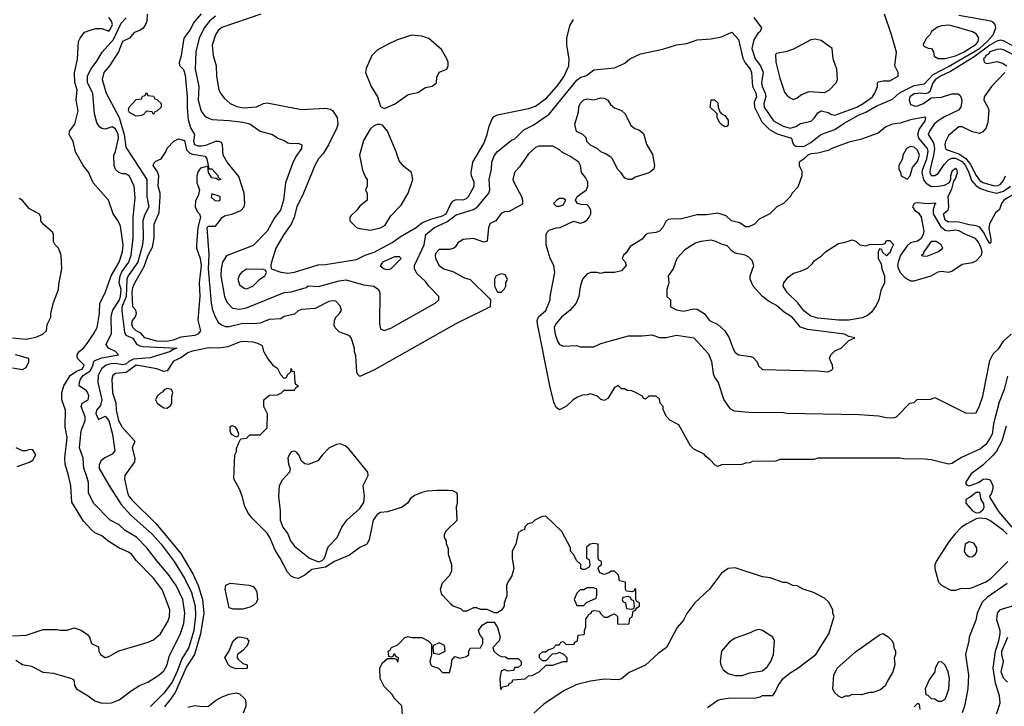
# Model space of a CAD drawing. Header units: inches. Extents: x 1793402 to 1900366, y 320852 to 470679.
# Tile 490 of 604: x 1880893 to 1886614, y 385729 to 389718. Entities that reach past the tile are written whole.
import ezdxf

# ---------------------------------------------------------------- set-up
doc = ezdxf.new("R2010")
doc.units = ezdxf.units.IN
doc.header["$MEASUREMENT"] = 0
doc.layers.add('B8388', color=7, linetype='Continuous')

msp = doc.modelspace()

# ---------------------------------------------------------------- linework, layer by layer
at = {"layer": 'B8388', "color": 4}
for points, elevation in [([(1886633.6, 387646.4), (1886614, 387570), (1886584.4, 387495.6), (1886551.6, 387370), (1886543.6, 387310), (1886532.3, 387287.7), (1886507, 387250), (1886476.2, 387223.8), (1886366.3, 387173.7), (1886310, 387138.8), (1886290, 387134.8), (1886190, 387161), (1886150, 387164.7), (1886030, 387166), (1886010, 387171), (1885530, 387171.3), (1885510, 387162), (1885310, 387162), (1885287.3, 387152.7), (1885150, 387152), (1885136.4, 387143.6), (1885110, 387142), (1885090, 387134), (1884970, 387132), (1884950, 387122), (1884934, 387130), (1884903.6, 387163.6), (1884879.6, 387179.6), (1884870, 387194), (1884810, 387222), (1884790, 387242), (1884723.6, 387363.6), (1884671.6, 387391.6), (1884650, 387414), (1884632.7, 387452.7), (1884631.6, 387471.6), (1884614, 387490), (1884610, 387514), (1884591.6, 387531.6), (1884548.4, 387531.6), (1884530, 387514), (1884518, 387518), (1884511.6, 387531.6), (1884471.6, 387551.6), (1884450, 387562), (1884423.6, 387563.6), (1884410, 387574), (1884390, 387574), (1884370, 387592), (1884350, 387582), (1884310, 387518), (1884290, 387504.7), (1884270, 387511.3), (1884250, 387531.3), (1884210, 387544.7), (1884190, 387538), (1884163.1, 387536.9), (1884134.6, 387525.4), (1884108, 387510), (1884070, 387472), (1884030, 387452), (1884010, 387464.7), (1883996.8, 387496.8), (1883973, 387590), (1883901.6, 387950), (1883900.5, 387970), (1883908.2, 387991.8), (1883950, 388029), (1883976, 388090), (1883976, 388110), (1884002, 388250), (1883996.3, 388290), (1883976, 388330), (1883951.3, 388410), (1883951.3, 388470), (1883956.9, 388483.1), (1883970, 388495.3), (1884010, 388508.7), (1884034, 388510), (1884110, 388548), (1884150, 388535.3), (1884170, 388542), (1884190, 388555.3), (1884201, 388570), (1884211, 388590), (1884211.3, 388610), (1884202, 388630), (1884190, 388642), (1884156.4, 388643.6), (1884134, 388650), (1884122, 388670), (1884131.3, 388690), (1884186, 388730), (1884194.8, 388750), (1884193.7, 388773.7), (1884181, 388801), (1884158, 388830), (1884151.1, 388871.1), (1884142, 388890), (1884090, 388924.7), (1884046.4, 388946.4), (1884030, 388962), (1883990, 388982), (1883910, 388982), (1883890, 388976), (1883850, 388938), (1883798, 388862), (1883768.7, 388830), (1883759, 388790), (1883765.2, 388770), (1883809, 388690), (1883815.3, 388670), (1883814, 388646), (1883736.4, 388603.6), (1883710, 388602), (1883690, 388591.3), (1883659, 388550), (1883626.8, 388533.2), (1883617.2, 388510), (1883608.7, 388431.3), (1883590, 388424.7), (1883530, 388447.3), (1883470, 388441), (1883438.6, 388421.4), (1883423.2, 388396.8), (1883412.3, 388387.7), (1883390, 388383), (1883330, 388382.8), (1883310, 388362), (1883306.6, 388350), (1883309.2, 388330), (1883330, 388289), (1883358, 388270), (1883410, 388255.3), (1883478, 388218), (1883510, 388208), (1883620.4, 388100.4), (1883628, 388090), (1883626, 388050), (1883428, 387950), (1882950, 387681), (1882870, 387644.7), (1882856.9, 387656.9), (1882851, 387671), (1882845.4, 387765.4), (1882838, 387790), (1882838, 387810), (1882818, 387870), (1882810, 387882), (1882750, 387904.7), (1882726.8, 387926.8), (1882720.7, 387940.7), (1882722.8, 387970), (1882730.5, 387989.5), (1882751.3, 388010), (1882762, 388030), (1882755.3, 388055.3), (1882730, 388082), (1882710, 388084.7), (1882690, 388081), (1882610, 388039.1), (1882530, 388034.4), (1882510, 388026), (1882490, 388008), (1882430, 387993.4), (1882410, 387979.1), (1882343.3, 387976.7), (1882290, 387955.5), (1882250, 387950.6), (1882190, 387953.4), (1882110, 387934), (1882090, 387934), (1882070, 387940.7), (1882050, 387954.8), (1882030.4, 387990.4), (1882014.9, 388030), (1882006.4, 388070), (1881990.3, 388270), (1881993.7, 388353.7), (1881983, 388510), (1881990, 388518), (1882030, 388519), (1882070, 388569), (1882082.5, 388577.5), (1882130.5, 388589.5), (1882178, 388610), (1882198, 388630), (1882201, 388650), (1882197.3, 388710), (1882166.2, 388806.2), (1882098.8, 388890), (1882074.8, 388930), (1882071.3, 388990), (1882064.7, 389004.7), (1882050, 389011), (1882030, 389011), (1881972.9, 388987.1), (1881950, 388983.2), (1881930, 388982), (1881910, 388990.8), (1881904.7, 389010), (1881910.4, 389050.4), (1881888.2, 389090), (1881873.7, 389133.7), (1881867.5, 389207.5), (1881868.5, 389270), (1881856.3, 389396.3), (1881845.8, 389425.8), (1881823, 389450), (1881821.3, 389470), (1881833.7, 389510), (1881847.8, 389610), (1881882.6, 389657.4), (1881902.9, 389697.1), (1881950, 389751.8)], 208), ([(1880850, 386139.1), (1880930, 386142), (1881030, 386174.8), (1881110, 386176), (1881130, 386171.3), (1881168.4, 386171.6), (1881210, 386184.7), (1881250, 386171.3), (1881286.4, 386146.4), (1881298, 386130), (1881310, 386094), (1881350, 386074), (1881352, 386050), (1881362, 386030), (1881390, 386012), (1881410, 386018), (1881469.2, 386050.8), (1881638.6, 386101.4), (1881670, 386114.8), (1881710, 386151), (1881755.3, 386224.7), (1881763.7, 386250), (1881766, 386290), (1881723.3, 386403.3), (1881670, 386472.7), (1881570, 386576), (1881543.7, 386610), (1881524.4, 386624.4), (1881469, 386650), (1881404, 386690), (1881370, 386719), (1881330, 386736), (1881311.5, 386751.5), (1881264.4, 386804.4), (1881195.5, 386915.5), (1881189.2, 387010), (1881177.2, 387070), (1881156.5, 387136.5), (1881155.1, 387170), (1881167.8, 387290), (1881156.3, 387350), (1881159.3, 387450), (1881137.6, 387510), (1881137.6, 387550), (1881150, 387591), (1881187, 387650), (1881223.5, 387676.5), (1881257.6, 387690), (1881267.8, 387710), (1881229.3, 387750), (1881226, 387770), (1881239, 387790), (1881264, 387810), (1881284.1, 387835.9), (1881324.4, 387895.6), (1881342, 387930), (1881356.9, 388010), (1881358.4, 388070), (1881389.5, 388130.5), (1881423.6, 388230), (1881471.1, 388310), (1881489.6, 388370), (1881494, 388410), (1881477.6, 388517.6), (1881466.3, 388546.3), (1881436, 388590), (1881409.5, 388669.5), (1881319.3, 388770), (1881292.1, 388832.1), (1881261.2, 388870), (1881217.2, 388950), (1881202.7, 389010), (1881181.2, 389050), (1881182.7, 389070), (1881213.2, 389110), (1881231.7, 389188.3), (1881220.9, 389250), (1881226, 389310), (1881213.4, 389353.4), (1881211.8, 389408.2), (1881229.1, 389489.1), (1881235.3, 389590), (1881244, 389610), (1881270, 389644.7), (1881302.4, 389657.6), (1881334.3, 389665.7), (1881370, 389667), (1881410, 389650.4), (1881419, 389661), (1881431.9, 389690), (1881426.6, 389710), (1881410, 389729.6)], 216), ([(1880870, 385998), (1880910, 385971), (1880962, 385962), (1881027.5, 385927.5), (1881090, 385921), (1881194, 385890), (1881204.7, 385884.7), (1881210, 385874), (1881212, 385850), (1881222, 385830), (1881291.3, 385790), (1881330, 385761), (1881370, 385746.8), (1881426, 385750), (1881470, 385766.8), (1881540.2, 385819.8), (1881589.1, 385850.9), (1881638, 385870), (1881702, 385910), (1881730, 385934.8), (1881749.4, 385970), (1881761.7, 386018.3), (1881827.9, 386152.1), (1881847.3, 386210), (1881853.3, 386270), (1881840.5, 386350), (1881801.6, 386430), (1881756.2, 386496.2), (1881691.4, 386571.4), (1881632, 386650), (1881571, 386711), (1881505.2, 386750), (1881470, 386782.7), (1881419, 386810), (1881321.2, 386910), (1881293.2, 386970), (1881292, 387030), (1881281.6, 387070), (1881264.7, 387110), (1881260.7, 387170), (1881239.7, 387230), (1881249.5, 387330), (1881274, 387390), (1881274, 387410), (1881249.6, 387470.4), (1881256, 387490), (1881289.7, 387510.3), (1881295.4, 387530), (1881289.6, 387550), (1881280.9, 387560.9), (1881239.3, 387590), (1881239.6, 387610), (1881246.3, 387630), (1881261.3, 387650), (1881302.7, 387677.3), (1881319.8, 387710), (1881322.4, 387730), (1881330, 387737.6), (1881370, 387753.1), (1881466, 387770), (1881448.7, 387790), (1881409.2, 387810), (1881396, 387830), (1881425.4, 387894.6), (1881424.7, 387990), (1881428.4, 388011.6), (1881434, 388030), (1881470, 388087), (1881479.3, 388110), (1881482.2, 388150), (1881470.8, 388190), (1881476.1, 388230), (1881486.9, 388253.1), (1881527.1, 388310), (1881539.7, 388350), (1881552.8, 388450), (1881552.8, 388570), (1881563.6, 388683.6), (1881557, 388750), (1881530, 388808), (1881510, 388822), (1881490, 388822), (1881468, 388830), (1881450, 388848), (1881442, 388870), (1881439, 388930), (1881450, 388952), (1881467.6, 389030), (1881464.7, 389050), (1881450, 389082.7), (1881430, 389096.2), (1881390, 389080.9), (1881370, 389085.2), (1881356.2, 389096.2), (1881341.2, 389121.2), (1881327, 389170), (1881317, 389290), (1881287.6, 389350), (1881287.3, 389390), (1881306.6, 389430), (1881338, 389470), (1881371.5, 389528.5), (1881437.9, 389602.1), (1881482.6, 389697.4), (1881511.5, 389728.5)], 212), ([(1881634, 389750), (1881630.9, 389710), (1881624.7, 389690), (1881610, 389668.9), (1881590, 389655.6), (1881557.2, 389642.8), (1881530, 389610.7), (1881490, 389590.8), (1881467.3, 389530), (1881415.1, 389450), (1881382.6, 389410), (1881371.2, 389370), (1881395.1, 389290), (1881471, 389150), (1881499.1, 389050), (1881510, 388977.2), (1881631.6, 388790), (1881631, 388691), (1881643.6, 388630), (1881618, 388582), (1881608.3, 388550), (1881611.2, 388451.2), (1881606.9, 388410), (1881579.2, 388310), (1881523.1, 388230), (1881514.7, 388210), (1881511.3, 388110), (1881487.2, 388047.2), (1881486.1, 388026.1), (1881502.7, 387902.7), (1881510, 387886), (1881550, 387867), (1881572.3, 387832.3), (1881590, 387823.1), (1881610, 387818.8), (1881806, 387810), (1881780.2, 387799.8), (1881768.7, 387790), (1881650, 387753.4), (1881554.6, 387745.4), (1881527.8, 387732.2), (1881510, 387716.5), (1881490, 387711.8), (1881450, 387721.3), (1881421.6, 387718.4), (1881396, 387710), (1881367.8, 387690), (1881349.4, 387650), (1881346, 387610), (1881369.4, 387510), (1881362.7, 387477.3), (1881339.3, 387450), (1881336, 387430), (1881350, 387395.3), (1881390, 387414), (1881410, 387388.7), (1881432.9, 387307.1), (1881446.3, 387213.7), (1881430, 387194), (1881387.5, 387172.5), (1881365.1, 387154.9), (1881355.1, 387130), (1881355.1, 387110), (1881410, 387014), (1881482.3, 386902.3), (1881539.3, 386839.3), (1881662, 386730), (1881714, 386670), (1881789.8, 386569.8), (1881853.3, 386470), (1881891.1, 386390), (1881912.4, 386310), (1881915.1, 386255.1), (1881904.4, 386170), (1881875.8, 386070), (1881835, 386005), (1881810, 385937.3), (1881778.3, 385870), (1881730, 385805.5), (1881652.7, 385727.3)], 208), ([(1882030, 389737.6), (1881994.9, 389710), (1881964.4, 389670), (1881934.9, 389610), (1881917.1, 389530), (1881912.7, 389430), (1881934.4, 389330), (1881930.5, 389250), (1881946.7, 389186.7), (1881970, 389154.8), (1882010, 389137.3), (1882110, 389133), (1882190, 389123), (1882230, 389113.4), (1882290.6, 389070.6), (1882362, 389050), (1882392, 389030), (1882430, 389016), (1882450, 389002.8), (1882470, 388998.8), (1882510, 389001), (1882531.3, 388990), (1882530.8, 388970), (1882496.8, 388923.2), (1882477.3, 388882.7), (1882437.3, 388770), (1882424.9, 388670), (1882408.1, 388611.9), (1882372.8, 388567.2), (1882330.4, 388489.6), (1882250, 388405.2), (1882093.7, 388346.3), (1882070.7, 388310), (1882063, 388270), (1882062.4, 388230), (1882082.4, 388110), (1882096.1, 388076.1), (1882130, 388042), (1882170, 388035.5), (1882210, 388043), (1882430, 388133.4), (1882470, 388137.3), (1882557.2, 388162.8), (1882570, 388171), (1882630, 388167.7), (1882750, 388201.6), (1882790, 388207.3), (1882890, 388177.3), (1882950, 388170.6), (1882978, 388150), (1882986, 388130), (1882982.8, 387950), (1882990, 387922), (1883010, 387911.3), (1883050, 387926), (1883308, 388070), (1883328, 388090), (1883328, 388110), (1883269.5, 388169.5), (1883250, 388197.2), (1883201.5, 388241.5), (1883186, 388270), (1883186, 388290), (1883242.7, 388410), (1883253.2, 388470), (1883302.7, 388510), (1883375.7, 388544.3), (1883430, 388583.8), (1883530, 388614.4), (1883554, 388630), (1883618, 388710), (1883624.5, 388730), (1883621.6, 388790), (1883634, 388850), (1883637, 388890), (1883650, 388926), (1883670, 388951), (1883750, 389018), (1883770, 389024.7), (1883822, 389078), (1883875.9, 389104.1), (1883970, 389168.2), (1884130, 389366.8), (1884150, 389381), (1884185.6, 389394.4), (1884230, 389426.8), (1884350, 389438), (1884410, 389466), (1884438, 389490), (1884500.2, 389519.8), (1884630, 389547.3), (1884710, 389570.7), (1884770, 389578.8), (1884830, 389601), (1884910, 389606.8), (1884970, 389617.3), (1885030, 389644.7), (1885070, 389602), (1885094.4, 389494.4), (1885107.9, 389467.9), (1885137.3, 389430), (1885146, 389410), (1885152, 389330), (1885170.4, 389290), (1885174.4, 389270), (1885160.7, 389239.3), (1885163.1, 389210), (1885204.8, 389124.8), (1885250, 389080.5), (1885294.6, 389054.6), (1885378, 389030), (1885383.6, 389003.6), (1885391.3, 388991.3), (1885403.6, 388983.6), (1885450, 388981), (1885490, 389004), (1885548.7, 389051.3), (1885630, 389080.3), (1885682.8, 389117.2), (1885770, 389165.5), (1885810, 389180.8), (1885870, 389215.5), (1885964.4, 389255.6), (1886002.9, 389290), (1886020.2, 389299.8), (1886090, 389335.8), (1886150, 389344.2), (1886200.5, 389399.5), (1886290, 389445.4), (1886470, 389550.2), (1886515, 389590), (1886549.6, 389630), (1886565.1, 389670), (1886560.9, 389690), (1886550, 389702.7), (1886535.3, 389710), (1886350, 389741.5)], 212), ([(1882294, 389750), (1882067.3, 389672.7), (1882046.1, 389653.9), (1882030.5, 389630), (1882010.6, 389570), (1882016.3, 389510), (1882034, 389450), (1882037.3, 389390), (1882050.7, 389310), (1882058.8, 389290), (1882080.9, 389260.9), (1882116, 389230), (1882154.2, 389214.2), (1882193.8, 389206.2), (1882269.5, 389210.5), (1882310, 389230.7), (1882330, 389234), (1882530, 389196.3), (1882670, 389204), (1882698, 389198), (1882711.3, 389190), (1882737.3, 389150), (1882742, 389110), (1882735.5, 389090), (1882688, 388990), (1882657.7, 388942.3), (1882630, 388909.2), (1882608, 388870), (1882542, 388710), (1882503.8, 388630), (1882488, 388570), (1882470.4, 388530), (1882428, 388470), (1882382, 388390), (1882356, 388310), (1882352, 388292), (1882354, 388270), (1882410.7, 388250.7), (1882450, 388244.9), (1882490, 388250.6), (1882626.2, 388293.8), (1882670, 388295.5), (1882850, 388324.2), (1882900.9, 388350), (1882952.4, 388367.6), (1883056.4, 388423.6), (1883110, 388460.2), (1883197, 388510), (1883230, 388538), (1883281.4, 388558.6), (1883350, 388577.6), (1883370, 388590.7), (1883395.2, 388644.8), (1883410, 388664), (1883430, 388673.4), (1883470, 388670.7), (1883490, 388678.8), (1883501.2, 388690), (1883534.5, 388750), (1883534.2, 388774.2), (1883519, 388810), (1883517.2, 388830), (1883526, 388890), (1883590, 388998), (1883609.3, 389050), (1883620.1, 389099.9), (1883638.4, 389141.6), (1883650, 389154.8), (1883670, 389164), (1883850, 389201.6), (1883890, 389215.5), (1883955.8, 389264.2), (1884021.1, 389338.9), (1884057.6, 389390), (1884082.9, 389450), (1884086.6, 389490), (1884072.7, 389570), (1884072.7, 389610), (1884090, 389682), (1884110, 389718)], 216), ([(1885158, 389730), (1885204, 389670), (1885195.5, 389650), (1885182, 389638), (1885158.5, 389601.5), (1885147.6, 389550), (1885166, 389490), (1885197.4, 389450), (1885212.8, 389412.8), (1885203.6, 389350), (1885206.5, 389330), (1885224.7, 389290), (1885228, 389270), (1885216.9, 389230), (1885219.5, 389210), (1885272.7, 389130), (1885330, 389099.1), (1885370, 389088.4), (1885401.9, 389098.1), (1885430, 389114.2), (1885491.8, 389128.2), (1885512.2, 389147.8), (1885530, 389176.3), (1885550, 389187.3), (1885590, 389178.8), (1885610, 389166), (1885630, 389162.8), (1885757.2, 389210), (1885793.2, 389230), (1885848.7, 389270), (1885862, 389290), (1885878, 389330), (1885878, 389350), (1885884, 389356), (1885910, 389362), (1885950, 389362), (1885998, 389390), (1885998, 389410), (1885978, 389450), (1885988.4, 389528.4), (1885959.3, 389630), (1885917.2, 389750)], 216), ([(1886670, 389562), (1886610, 389594), (1886590, 389597.8), (1886570, 389593.4), (1886530, 389569.4), (1886438.2, 389501.8), (1886302.4, 389417.6), (1886244.2, 389390), (1886214.7, 389370), (1886199.2, 389350), (1886180.7, 389299.3), (1886170, 389290.5), (1886154, 389286), (1886130, 389290.3), (1886090, 389286.4), (1886065.1, 389270), (1886060.7, 389250), (1886070, 389225.2), (1886096.2, 389216.2), (1886110, 389216.9), (1886144, 389230), (1886190, 389263.7), (1886250, 389267.6), (1886310, 389287), (1886346, 389286), (1886357.5, 389277.5), (1886363.7, 389263.7), (1886366.8, 389246.8), (1886361.6, 389210), (1886347.6, 389192.4), (1886266.5, 389153.5), (1886229.9, 389130.1), (1886206.6, 389110), (1886179.5, 389070), (1886172.3, 389050), (1886202, 389002), (1886207.8, 388970), (1886202.9, 388930), (1886183.5, 388850), (1886182, 388830), (1886190, 388812.7), (1886210, 388811.8), (1886230, 388825.1), (1886264.5, 388875.5), (1886290, 388904), (1886310, 388913.5), (1886330, 388912.9), (1886370, 388893.3), (1886388.9, 388870), (1886408.8, 388830), (1886423.6, 388783.6), (1886450, 388752.4), (1886476.6, 388736.6), (1886520.7, 388720.7), (1886570, 388710.8), (1886610, 388720.8), (1886650.3, 388750)], 208), ([(1886690, 389502), (1886610, 389542), (1886590, 389547.3), (1886570, 389544.9), (1886530, 389530.3), (1886521.7, 389518.3), (1886507.6, 389510), (1886502.9, 389497.1), (1886494, 389490), (1886498, 389470), (1886510, 389464), (1886524.7, 389464.7), (1886570, 389474), (1886604.7, 389464.7), (1886628, 389450)], 204), ([(1886618, 389410), (1886539.5, 389330), (1886498, 389270), (1886496, 389250), (1886519.5, 389210), (1886525.1, 389190), (1886518.3, 389121.7), (1886509.6, 389090.4), (1886490, 389066.8), (1886470, 389057.3), (1886430, 389066), (1886370, 389094.8), (1886350, 389096), (1886290, 389044), (1886273.3, 389010), (1886269.6, 388990), (1886272.3, 388970), (1886281.7, 388961.7), (1886350, 388939.3), (1886391.2, 388911.2), (1886417, 388877), (1886450, 388811.6), (1886470, 388785.1), (1886490, 388772.2), (1886550, 388754.3), (1886570, 388753), (1886590, 388760.5), (1886610, 388782.7), (1886621.3, 388810)], 204), ([(1886690, 388716.2), (1886610.8, 388670), (1886598, 388650), (1886585.4, 388614.6), (1886564, 388596), (1886527.9, 388532.1), (1886524.5, 388504.5), (1886536.8, 388443.2), (1886536, 388424), (1886530, 388418), (1886510, 388448.7), (1886498, 388478), (1886471.5, 388511.5), (1886450, 388520.5), (1886410, 388525.1), (1886350, 388540.5), (1886330, 388543.5), (1886290, 388540.7), (1886270, 388554), (1886260.9, 388590), (1886287.2, 388612.8), (1886292.1, 388627.9), (1886287.6, 388692.4), (1886310, 388734), (1886320.4, 388779.6), (1886330, 388794), (1886342, 388830), (1886340.4, 388840.4), (1886338, 388850), (1886330, 388854), (1886310, 388835.3), (1886301, 388810), (1886302, 388790), (1886294, 388770), (1886265.2, 388754.8), (1886232.3, 388747.7), (1886190, 388747.6), (1886164.1, 388764.1), (1886147.2, 388787.2), (1886136.8, 388830), (1886140.3, 388850), (1886164.6, 388910), (1886171.4, 388951.4), (1886167.1, 388970), (1886118.5, 389030), (1886112.1, 389050), (1886120.5, 389079.5), (1886155.1, 389130), (1886158, 389150), (1886152.3, 389152.3), (1886070, 389136.3), (1886010, 389115.6), (1885964.7, 389110), (1885925.5, 389094.5), (1885882, 389058), (1885778.4, 389021.6), (1885710, 389006.6), (1885611.3, 388970), (1885590, 388958), (1885530, 388942.7), (1885490, 388939), (1885472, 388930), (1885451.1, 388908.9), (1885422, 388890), (1885422, 388870), (1885436.9, 388836.9), (1885438, 388810), (1885415.3, 388744.7), (1885382, 388710), (1885370, 388688), (1885330.9, 388649.1), (1885292, 388630), (1885250.9, 388589.1), (1885190, 388558), (1885162, 388530), (1885130, 388515.3), (1885110, 388515.3), (1885077.2, 388537.2), (1885029.3, 388549.3), (1884998, 388578), (1884950, 388593.2), (1884884.7, 388584.7), (1884830, 388584), (1884730, 388559), (1884690, 388561.2), (1884663.5, 388556.5), (1884650, 388548.7), (1884630.4, 388509.6), (1884610, 388489.2), (1884590, 388481.2), (1884543.6, 388476.4), (1884530, 388468), (1884510, 388442), (1884439.8, 388400.2), (1884416.9, 388363.1), (1884402, 388350), (1884394, 388330), (1884412, 388312), (1884416, 388290), (1884390, 388258), (1884350, 388248.7), (1884290, 388248.7), (1884270, 388244), (1884249.1, 388249.1), (1884210.9, 388249.1), (1884190, 388242), (1884162.8, 388210), (1884150, 388166), (1884141, 388110), (1884126, 388070), (1884090.8, 388030), (1884040.7, 387990), (1884007.7, 387950), (1883999.1, 387930), (1884004.9, 387890), (1884018.8, 387850), (1884030, 387831.3), (1884050, 387822), (1884130, 387824.7), (1884150, 387818), (1884230, 387818), (1884270, 387836), (1884430, 387881), (1884510, 387881), (1884566.4, 387886.4), (1884610, 387871), (1884650, 387870.8), (1884710, 387884.9), (1884810.4, 387870.4), (1884895.9, 387775.9), (1884912.8, 387732.8), (1884922.5, 387662.5), (1884930, 387642), (1884951.3, 387610), (1884984.7, 387510), (1885019.6, 387459.6), (1885045.4, 387445.4), (1885130, 387438), (1885330, 387436), (1885350, 387431.3), (1885770, 387424.7), (1885883.1, 387416.9), (1885927.1, 387407.1), (1885970, 387404.7), (1885988.4, 387411.6), (1886066, 387490), (1886090, 387494), (1886108.4, 387511.6), (1886187.3, 387512.7), (1886210, 387522), (1886392.7, 387432.7), (1886450, 387434), (1886470, 387474), (1886489, 387530), (1886530, 387738), (1886550, 387776), (1886584, 387810), (1886609.4, 387850.6), (1886654, 387890)], 212), ([(1880850, 387870.5), (1880930, 387862.6), (1880950, 387864.9), (1880986.6, 387873.4), (1881028, 387890), (1881048.7, 387910), (1881052.9, 387947.1), (1881073.2, 387990), (1881074, 388010), (1881090, 388074), (1881119, 388150), (1881120.2, 388179.8), (1881138, 388270), (1881134, 388350), (1881118, 388390), (1881098, 388410), (1881088.9, 388428.9), (1881088.7, 388470), (1881083.1, 388483.1), (1881029.1, 388529.1), (1881015.3, 388550), (1881015.3, 388570), (1881008.4, 388588.4), (1880950, 388618), (1880910, 388668), (1880890, 388678)], 224), ([(1883118, 385678), (1883112.7, 385732.7), (1883070, 385774), (1883056.9, 385796.9), (1883010, 385844.7), (1882986.8, 385890), (1882984.7, 385950), (1882999.6, 385980.4), (1883030, 386006), (1883070, 386006), (1883082, 386002), (1883088.4, 385988.4), (1883092, 385990), (1883094, 386010), (1883078, 386018), (1883072.7, 386032.7), (1883067.3, 386032.7), (1883062, 386018), (1883050, 386014), (1883038, 386018), (1883034, 386050), (1883044.7, 386055.3), (1883054, 386070), (1883090, 386086), (1883130, 386128.7), (1883150, 386135.3), (1883170, 386128.7), (1883230, 386128), (1883266, 386110), (1883286, 386090), (1883286, 386030), (1883275.3, 385990), (1883282, 385970), (1883290, 385962), (1883326, 385950), (1883350, 385926), (1883390, 385926), (1883402, 385970), (1883403.6, 385996.4), (1883422, 386018), (1883450, 386008), (1883490, 386018), (1883502, 386030), (1883502, 386050), (1883510, 386066), (1883571.3, 386068.7), (1883583.6, 386096.4), (1883583.6, 386123.6), (1883566, 386146), (1883558, 386170), (1883579.6, 386200.4), (1883610, 386218), (1883650, 386218), (1883670, 386186), (1883684, 386130), (1883678, 386110), (1883642, 386070), (1883648, 386050), (1883669.1, 386029.1), (1883690, 386018), (1883716.4, 386016.4), (1883730, 386006), (1883790, 386006), (1883806, 385990), (1883806, 385970), (1883790, 385954), (1883770, 385954), (1883762, 385938), (1883730, 385934), (1883710, 385942), (1883690, 385934), (1883682, 385890), (1883686, 385830), (1883690, 385826), (1883698, 385842), (1883734, 385850), (1883738, 385862), (1883754, 385870), (1883758, 385882), (1883830, 385888), (1883850, 385906), (1883870, 385908), (1883910.9, 385929.1), (1883952.7, 385967.3), (1883990, 385968.7), (1884050, 385988.7), (1884074, 385990), (1884074, 386010), (1884054, 386030), (1884030, 386042), (1884010, 386034), (1883987.3, 386032.7), (1883950, 385994), (1883930, 385994), (1883914, 386010), (1883914, 386030), (1883930, 386046), (1883950, 386046), (1883963.6, 386056.4), (1883992.7, 386067.3), (1884010, 386086), (1884030, 386086), (1884038, 386102), (1884050, 386106), (1884068.4, 386088.4), (1884114, 386090), (1884118, 386102), (1884134, 386110), (1884138, 386142), (1884170, 386146), (1884174, 386150), (1884174, 386170), (1884182, 386190), (1884182, 386238), (1884194, 386250), (1884198, 386262), (1884214, 386270), (1884218, 386282), (1884230, 386286), (1884262, 386282), (1884266, 386270), (1884290, 386246), (1884310, 386246), (1884323.6, 386256.4), (1884350, 386266), (1884366, 386250), (1884367.3, 386207.3), (1884430, 386206), (1884434, 386210), (1884438, 386242), (1884451.6, 386248.4), (1884458, 386282), (1884470, 386286), (1884478, 386302), (1884494, 386310), (1884494, 386330), (1884478, 386338), (1884474, 386350), (1884474, 386410), (1884470, 386414), (1884462, 386398), (1884450, 386394), (1884418, 386398), (1884414, 386410), (1884414, 386450), (1884378, 386458), (1884371.6, 386491.6), (1884350, 386514), (1884330, 386514), (1884316.4, 386503.6), (1884290, 386494), (1884264.7, 386504.7), (1884254, 386530), (1884258, 386542), (1884274, 386550), (1884274, 386570), (1884258, 386578), (1884254, 386590), (1884254, 386670), (1884230, 386674), (1884208.4, 386671.6), (1884187.3, 386652.7), (1884186, 386590), (1884202, 386582), (1884206, 386550), (1884202, 386538), (1884176.4, 386523.6), (1884163.6, 386523.6), (1884154, 386530), (1884152.7, 386552.7), (1884130, 386574), (1884111.6, 386611.6), (1884094, 386630), (1884094, 386650), (1884043.6, 386743.6), (1883950, 386834), (1883928.4, 386831.6), (1883886, 386810), (1883870, 386794), (1883846, 386790), (1883828.4, 386771.6), (1883826, 386754), (1883806, 386750), (1883790, 386734), (1883775.3, 386670), (1883755.3, 386630), (1883755.3, 386590), (1883764, 386530), (1883752.9, 386487.1), (1883729.1, 386450.9), (1883722, 386430), (1883724, 386370), (1883708.9, 386331.1), (1883708.7, 386310), (1883692.9, 386287.1), (1883670, 386272), (1883652.7, 386272.7), (1883610, 386292), (1883570, 386292), (1883550, 386302), (1883530, 386302), (1883490, 386282), (1883470, 386282), (1883455.3, 386295.3), (1883411.1, 386311.1), (1883399.6, 386319.6), (1883350, 386374), (1883343.6, 386383.6), (1883338, 386410), (1883350, 386446), (1883392, 386490), (1883403.6, 386516.4), (1883404.7, 386550), (1883384.7, 386610), (1883383.6, 386643.6), (1883372.7, 386672.7), (1883372, 386690), (1883362, 386710), (1883362, 386730), (1883372, 386750), (1883434, 386810), (1883431.3, 386890), (1883436, 386910), (1883436, 386956), (1883432, 386970), (1883410, 386981), (1883383.5, 386983.5), (1883316.5, 386983.5), (1883262, 386978), (1883230, 386971), (1883186.8, 386953.2), (1883164.5, 386935.5), (1883146.6, 386910), (1883114.7, 386885.3), (1883030, 386859.3), (1882990, 386854), (1882970, 386842.8), (1882946.6, 386810), (1882923.7, 386696.3), (1882909.3, 386670.7), (1882870, 386650.8), (1882810, 386607.3), (1882722, 386570), (1882670, 386536.4), (1882590, 386524.7), (1882550, 386491.3), (1882510, 386471.3), (1882490, 386476), (1882470, 386486), (1882448.3, 386508.3), (1882407.3, 386590), (1882377, 386637), (1882346, 386710), (1882330, 386734), (1882242.9, 386822.9), (1882222, 386850), (1882200.7, 386890), (1882186, 386950), (1882170.7, 386990.7), (1882138, 387050), (1882142, 387190), (1882152, 387210), (1882152.7, 387227.3), (1882163.6, 387256.4), (1882178, 387282), (1882210, 387286), (1882230, 387306), (1882290, 387306), (1882330, 387346), (1882332.7, 387427.3), (1882312, 387470), (1882312, 387510), (1882343.6, 387536.4), (1882390, 387538), (1882414, 387550), (1882430, 387566), (1882490, 387566), (1882498, 387582), (1882512, 387590), (1882498, 387598), (1882494, 387610), (1882490, 387672), (1882474, 387674), (1882474, 387686), (1882468.4, 387691.6), (1882466, 387670), (1882447.3, 387652.7), (1882442, 387638), (1882430, 387634), (1882410, 387654), (1882392, 387690), (1882370, 387704.7), (1882330, 387756), (1882310.8, 387790), (1882303.6, 387823.6), (1882277.3, 387837.3), (1882250, 387844), (1882190, 387847.7), (1882170, 387844.9), (1882102.9, 387817.1), (1882050, 387810.3), (1881990, 387811.4), (1881889.5, 387790), (1881870, 387782.2), (1881830, 387753.6), (1881786, 387734), (1881750, 387678.8), (1881730, 387674.8), (1881690.4, 387690.4), (1881570, 387710.2), (1881512.4, 387667.6), (1881450, 387662.4), (1881434.5, 387650), (1881428, 387630), (1881431.6, 387550), (1881452.2, 387492.2), (1881453.5, 387450), (1881466, 387390), (1881487.8, 387350), (1881561.2, 387270), (1881546.6, 387230), (1881560.9, 387170), (1881559, 387150), (1881504, 387070), (1881502.7, 387050), (1881519.7, 386970), (1881527.8, 386950), (1881545.9, 386925.9), (1881686, 386790), (1881830, 386617), (1881898.7, 386498.7), (1881929.7, 386430), (1881954.2, 386350), (1881963.1, 386270), (1881942.5, 386150), (1881909, 386031), (1881861.9, 385958.1), (1881795.6, 385810), (1881770, 385770.4), (1881733.6, 385726.4)], 204), ([(1880850, 387696), (1880910, 387686), (1880930, 387698), (1880945.2, 387730), (1880945.2, 387750), (1880868, 387770)], 224), ([(1886624.2, 387355.8), (1886599.7, 387270), (1886568.4, 387211.6), (1886550, 387187.7), (1886489.2, 387130), (1886421.2, 387078.8), (1886389, 387030), (1886395.3, 387015.3), (1886410, 387009.6), (1886464.9, 387030), (1886492.3, 387047.7), (1886510, 387051.1), (1886530, 387044.4), (1886536.7, 387036.7), (1886547.9, 387010), (1886547.6, 386992.4), (1886538, 386962), (1886527.6, 386950), (1886530, 386942), (1886580.1, 386860.1), (1886657.2, 386770)], 204), ([(1880877.5, 387122.5), (1880950, 387146.8), (1880970, 387158.8), (1880986.6, 387190), (1880970, 387219.3), (1880950, 387220.9), (1880930, 387213.6), (1880910, 387213), (1880872.3, 387230)], 224), ([(1886630, 386729.2), (1886609.3, 386750), (1886530, 386809.4), (1886510, 386818), (1886470, 386822.7), (1886450, 386817.2), (1886396, 386790), (1886366, 386770), (1886326, 386730), (1886290, 386682), (1886218.8, 386570), (1886211, 386550), (1886211, 386530), (1886231.3, 386450), (1886252, 386430), (1886303.5, 386403.5), (1886330, 386404.7), (1886364.7, 386415.3), (1886410, 386414), (1886430, 386419.1), (1886507.5, 386452.5), (1886533.2, 386470), (1886635.1, 386570)], 208), ([(1884890, 385722), (1884950, 385764.7), (1884971, 385771), (1885010, 385776), (1885170, 385778), (1885196.4, 385783.6), (1885210, 385791.3), (1885270, 385792), (1885285.2, 385814.8), (1885299.3, 385850), (1885330, 385891), (1885370, 385922.8), (1885415.3, 385950), (1885519, 386030), (1885594, 386150), (1885626, 386250), (1885618, 386270), (1885618, 386290), (1885594.6, 386334.6), (1885570, 386358), (1885506, 386390), (1885446, 386410), (1885410, 386428), (1885386, 386430), (1885350, 386448), (1885330, 386448.7), (1885254.6, 386474.6), (1885210, 386482), (1885050, 386534), (1885010, 386529), (1884970, 386502), (1884901, 386410), (1884816, 386330), (1884770, 386268.7), (1884750.5, 386229.5), (1884713.7, 386186.3), (1884651.3, 386070), (1884603.5, 386036.5), (1884530, 385968.7), (1884433.7, 385926.3), (1884390, 385888.7), (1884370, 385882), (1884290, 385886), (1884210, 385875.1), (1884130, 385855.1), (1884050, 385817.2), (1883938, 385742), (1883881, 385690)], 208), ([(1886630, 386442), (1886516.4, 386363.6), (1886486.5, 386333.5), (1886456, 386270), (1886449, 386230), (1886409.4, 386130.6), (1886409, 386110), (1886389.3, 386030.7), (1886407, 385910), (1886402.9, 385830), (1886382, 385730), (1886370, 385691.3)], 204), ([(1886555.2, 385644.8), (1886584.5, 385730), (1886589.5, 385750), (1886587, 385790), (1886563.9, 385863.9), (1886549.6, 385950.4), (1886562.2, 386050), (1886583.1, 386110), (1886590.9, 386150), (1886589.7, 386170), (1886571.7, 386230), (1886575.6, 386270), (1886590, 386288.8), (1886603.8, 386296.2), (1886697.6, 386322.4)], 196), ([(1886632.3, 385870), (1886610, 385892.3), (1886596.1, 385930), (1886608.8, 385990), (1886599.3, 386030), (1886600.7, 386050), (1886635.1, 386130)], 192), ([(1881870, 385724.9), (1881910, 385733.4), (1881952.5, 385727.5), (1881989.3, 385730.7), (1882030, 385762.8), (1882070, 385784), (1882110, 385798.8), (1882150, 385806.8), (1882170, 385801), (1882202.8, 385770), (1882207.7, 385750), (1882206.4, 385730), (1882191.4, 385690)], 196), ([(1886126, 385710), (1886122, 385742), (1886110, 385746), (1886090, 385726)], 208)]:
    msp.add_lwpolyline(points, dxfattribs=dict(at, elevation=elevation))
for points, elevation in [([(1886290, 389685.2), (1886250, 389682), (1886226.4, 389673.6), (1886191.6, 389648.4), (1886182, 389630), (1886162, 389610), (1886143.6, 389576.4), (1886142, 389570), (1886150, 389562), (1886172.7, 389552.7), (1886191.1, 389551.1), (1886202, 389530), (1886206.4, 389506.4), (1886230, 389492), (1886270, 389491.3), (1886330, 389507.8), (1886380.7, 389530), (1886450, 389574.9), (1886462.4, 389590), (1886467, 389610), (1886453.1, 389633.1), (1886430, 389646.6), (1886310, 389681.2)], 216), ([(1883170, 389628.7), (1883081.4, 389598.6), (1883030, 389574), (1882970, 389541.2), (1882938.8, 389510), (1882905.2, 389434.8), (1882902.8, 389410), (1882934.8, 389330), (1882971, 389270), (1882990, 389214), (1883010, 389202), (1883070, 389226), (1883150, 389282.8), (1883205.6, 389294.4), (1883250, 389324.7), (1883290, 389331.3), (1883315.3, 389350), (1883316.4, 389383.6), (1883330, 389412), (1883375.3, 389430), (1883382, 389450), (1883382, 389470), (1883373.6, 389493.6), (1883344, 389544), (1883270, 389609), (1883230, 389622)], 224), ([(1885514.6, 389605.4), (1885490, 389601.6), (1885390, 389546.6), (1885350, 389533.2), (1885290, 389522), (1885285.2, 389514.8), (1885287, 389470), (1885310, 389378), (1885337.6, 389297.6), (1885350, 389278.8), (1885370, 389262.8), (1885390, 389254.8), (1885410, 389264), (1885436.4, 389283.6), (1885480.3, 389299.7), (1885570, 389294.4), (1885598, 389310), (1885638, 389350), (1885644.5, 389370), (1885640.7, 389430), (1885619, 389490), (1885613.2, 389550), (1885550, 389597.6)], 224), ([(1881670, 389166), (1881662, 389182), (1881630, 389186), (1881612.7, 389167.3), (1881599.6, 389160.4), (1881570, 389158), (1881530, 389178), (1881525.2, 389190), (1881528.7, 389210), (1881570, 389254), (1881602, 389258), (1881607.3, 389272.7), (1881622, 389278), (1881630, 389294), (1881638, 389278), (1881670, 389274), (1881678, 389258), (1881690, 389254), (1881714, 389230), (1881714, 389210), (1881690, 389186), (1881678, 389182)], 204), ([(1884430, 388789), (1884410, 388798), (1884388.4, 388828.4), (1884366, 388850), (1884338, 388910), (1884330, 388918), (1884298, 388938), (1884269.1, 388949.1), (1884248.9, 388968.9), (1884209.1, 388989.1), (1884188, 389010), (1884186, 389030), (1884166, 389050), (1884129, 389069), (1884119, 389110), (1884140.4, 389179.6), (1884142, 389210), (1884148.7, 389230), (1884170, 389251.3), (1884190, 389258), (1884230, 389251.3), (1884270, 389262.8), (1884290, 389261), (1884310, 389251), (1884325.5, 389225.5), (1884350, 389204.7), (1884390, 389191), (1884411.3, 389170), (1884443.5, 389103.5), (1884466.4, 389086.4), (1884490, 389078), (1884517.3, 389057.3), (1884535.3, 388995.3), (1884570, 388934), (1884581, 388870), (1884578, 388850), (1884550, 388829), (1884470, 388802), (1884450, 388789)], 208), ([(1884990, 389095.3), (1884970, 389108), (1884960.2, 389120.2), (1884946, 389150), (1884946, 389170), (1884906, 389210), (1884910, 389252), (1884930, 389252), (1884950, 389234), (1884951.3, 389210), (1884962, 389182), (1884971.3, 389171.3), (1884990, 389162), (1885010, 389134), (1885010, 389106), (1885002, 389098)], 208), ([(1882990, 389108.7), (1882970, 389108.7), (1882950, 389102), (1882930, 389082), (1882890, 389015.3), (1882867.7, 388930), (1882884.5, 388844.5), (1882902, 388802), (1882912, 388790), (1882912, 388750), (1882902, 388730), (1882912.7, 388707.3), (1882912, 388670), (1882870, 388635.3), (1882850, 388608.7), (1882819.6, 388580.4), (1882812, 388570), (1882812, 388550), (1882850.7, 388510.7), (1882870, 388504), (1882930, 388494.8), (1882990, 388508), (1883016, 388524), (1883050, 388577.3), (1883110, 388641), (1883149.3, 388710), (1883177.2, 388790), (1883168.7, 388830), (1883125.6, 388865.6), (1883098.6, 388898.6), (1883081.2, 388950), (1883029.3, 389069.3), (1883003.1, 389103.1)], 224), ([(1882050, 388785.2), (1882035.3, 388795.3), (1882010, 388799.5), (1882004.7, 388804.7), (1881989.4, 388830), (1881986, 388866), (1881944.1, 388855.9), (1881930, 388835.3), (1881921.3, 388810), (1881922.4, 388770), (1881937, 388730), (1881930, 388695.3), (1881915.3, 388664.7), (1881912.4, 388630), (1881924.2, 388604.2), (1881938, 388590), (1881943, 388570), (1881928.7, 388511.3), (1881919.5, 388410), (1881920.3, 388390), (1881940.9, 388330), (1881946.5, 388290), (1881934.9, 388190), (1881938.9, 388110), (1881928.7, 387971.3), (1881943.8, 387910), (1881927.7, 387890), (1881910, 387882.7), (1881830, 387874.3), (1881784.7, 387855.3), (1881750, 387848.3), (1881690, 387851.1), (1881619, 387870), (1881596, 387896), (1881569.6, 387910), (1881550, 387929.6), (1881544, 387950), (1881548, 387970), (1881564.5, 387990), (1881571.8, 388010), (1881567, 388030), (1881549.6, 388050), (1881546.4, 388130), (1881550, 388161), (1881561.3, 388190), (1881616.6, 388283.4), (1881638.9, 388350), (1881663.8, 388396.2), (1881674.5, 388450), (1881674, 388530), (1881703.3, 388596.7), (1881709.3, 388690), (1881709.2, 388709.2), (1881698, 388750), (1881702, 388810), (1881694.2, 388834.2), (1881669.2, 388870), (1881673.6, 388886.4), (1881683.7, 388896.3), (1881715.3, 388910), (1881742, 388950), (1881748.9, 388971.1), (1881788.9, 389011.1), (1881815.3, 389024.7), (1881850, 389016.3), (1881862.3, 388962.3), (1881882, 388942), (1881896.1, 388936.1), (1881970, 388924.7), (1881981, 388910), (1881992, 388852), (1882010, 388851), (1882046, 388810), (1882044.7, 388804.7), (1882062, 388790)], 204), ([(1886070, 388981.2), (1886046, 388970), (1886024.7, 388930), (1886022, 388910), (1886002, 388870), (1886002, 388850), (1886011.6, 388831.6), (1886014, 388810), (1886050, 388792), (1886068, 388810), (1886080.9, 388859.1), (1886110, 388894.8), (1886120.7, 388930), (1886110, 388959.3), (1886090, 388978)], 216), ([(1882010, 388706), (1882006, 388686), (1882027.1, 388667.1), (1882050, 388664.7), (1882058, 388670), (1882058, 388690)], 208), ([(1884050, 388678), (1884030, 388678), (1884014, 388670), (1883994, 388650), (1884010, 388634), (1884030, 388634), (1884050, 388642), (1884066, 388670)], 208), ([(1886110, 388654), (1886090, 388649), (1886081.6, 388630), (1886084.4, 388624.4), (1886094.8, 388610), (1886116.5, 388596.5), (1886131.3, 388571.3), (1886145.8, 388490), (1886143.5, 388470), (1886130, 388445.6), (1886110, 388432), (1886070, 388421), (1886050, 388403.5), (1886011.5, 388350), (1885996.9, 388310), (1885994.6, 388290), (1885998.7, 388270), (1886009.1, 388249.1), (1886038, 388218), (1886070, 388201.3), (1886090, 388200.3), (1886110, 388205.7), (1886190, 388230.3), (1886230, 388252), (1886250, 388256), (1886290, 388251.2), (1886310, 388256.2), (1886370, 388298), (1886430, 388307), (1886450, 388316), (1886481.8, 388350), (1886485.8, 388370), (1886480.3, 388390), (1886464.5, 388424.5), (1886447.4, 388447.4), (1886390, 388469.7), (1886350.7, 388490.7), (1886330, 388495.3), (1886289, 388490), (1886270, 388493.6), (1886250, 388509.8), (1886202.7, 388590), (1886202.2, 388617.8), (1886212.9, 388647.1), (1886218, 388650), (1886212.5, 388652.5), (1886172.7, 388647.3)], 216), ([(1884910, 388436), (1884850, 388429.3), (1884819.8, 388420.2), (1884758.5, 388381.5), (1884710.8, 388330), (1884691, 388270), (1884661, 388230), (1884664.7, 388190), (1884654, 388150), (1884654, 388110), (1884674, 388090), (1884674, 388050), (1884710, 388032), (1884750, 388024.7), (1884810, 388038), (1884830, 388036), (1884870, 388011.3), (1884901, 387970), (1884950, 387946.8), (1884990, 387911), (1885014.8, 387870), (1885036, 387810), (1885050, 387784.7), (1885070.7, 387770.7), (1885141, 387761), (1885155.3, 387755.3), (1885178, 387730), (1885186.4, 387706.4), (1885210, 387684.7), (1885530, 387678), (1885588, 387672), (1885610, 387682), (1885618, 387690), (1885615.3, 387710), (1885598, 387750), (1885606, 387770), (1885630, 387794), (1885666, 387810), (1885710, 387854), (1885746, 387870), (1885710, 387878), (1885686, 387890), (1885470, 387918.7), (1885430, 387932), (1885380.9, 387990), (1885336.1, 388016.1), (1885290, 388057), (1885243.5, 388083.5), (1885209.7, 388109.7), (1885154, 388170), (1885137.2, 388210), (1885137.2, 388230), (1885159, 388290), (1885150, 388318), (1885130, 388339), (1885109.3, 388349.3), (1885050, 388361.2), (1885032.5, 388372.5), (1885003.2, 388403.2), (1884970, 388412.7), (1884938, 388430)], 216), ([(1885810, 388404.7), (1885830, 388412), (1885910, 388414), (1885922, 388418), (1885930, 388434), (1885950, 388434), (1885971.1, 388411.1), (1885956, 388384), (1885950, 388362), (1885941, 388359), (1885930, 388346), (1885907.3, 388367.3), (1885902, 388382), (1885890, 388386), (1885882, 388370), (1885882, 388330), (1885899.6, 388299.6), (1885902, 388270), (1885918, 388230), (1885918, 388190), (1885896, 388144), (1885884.7, 388090), (1885870, 388058), (1885842, 388018), (1885819.8, 388000.2), (1885790, 387985.2), (1885710, 387972.7), (1885650, 387972.3), (1885530, 387983.7), (1885490, 387996), (1885450, 388026), (1885413.8, 388073.8), (1885354, 388130), (1885329, 388170), (1885334, 388190), (1885358.6, 388221.4), (1885390, 388246), (1885430, 388256.3), (1885470, 388274), (1885499.5, 388300.5), (1885510, 388316), (1885550, 388344.7), (1885575.3, 388370), (1885650, 388418), (1885690, 388424.7), (1885730, 388438), (1885750.9, 388430.9), (1885774, 388410)], 212), ([(1886218, 388430), (1886190, 388429.3), (1886146, 388370), (1886143.5, 388356.5), (1886132, 388350), (1886144.9, 388344.9), (1886170, 388346.7), (1886228, 388370), (1886258, 388390), (1886248, 388410)], 224), ([(1883070, 388339.5), (1883001, 388310), (1882987.5, 388287.5), (1883010, 388271), (1883030, 388266.8), (1883050, 388271), (1883108.7, 388330), (1883099.3, 388339.3)], 216), ([(1882210, 388269), (1882181, 388250), (1882170, 388235.3), (1882160.7, 388210), (1882170, 388178), (1882198, 388158), (1882210, 388154.8), (1882230, 388161), (1882248, 388170), (1882288.9, 388211.1), (1882318, 388230), (1882326, 388250), (1882322, 388262), (1882307.3, 388267.3)], 216), ([(1883690, 388242), (1883662, 388230), (1883652, 388210), (1883651.3, 388190), (1883652, 388170), (1883670, 388134), (1883690, 388134), (1883710, 388154), (1883718, 388170), (1883718, 388190), (1883728, 388210), (1883714.6, 388234.6)], 208), ([(1881750, 387575.3), (1881731.6, 387568.4), (1881723.6, 387556.4), (1881710, 387548), (1881692, 387530), (1881682, 387510), (1881692, 387490), (1881718, 387470), (1881730, 387462.8), (1881750, 387460.7), (1881770, 387476), (1881776.2, 387490), (1881776, 387530), (1881782, 387550), (1881775.3, 387570)], 204), ([(1882130, 387358), (1882123.6, 387356.4), (1882114, 387350), (1882114, 387330), (1882122, 387310), (1882150, 387294), (1882162, 387298), (1882166, 387310), (1882156.4, 387336.4), (1882146, 387350)], 204), ([(1882754.6, 387254.6), (1882734, 387250), (1882690, 387228), (1882650, 387188), (1882625.4, 387154.6), (1882570, 387134), (1882550, 387137.2), (1882530, 387153.2), (1882515.1, 387190), (1882503.9, 387203.9), (1882490, 387211.8), (1882470, 387206.6), (1882458.4, 387190), (1882451.8, 387170), (1882454.9, 387134.9), (1882464, 387110), (1882461, 387090), (1882418, 387042), (1882401, 387010), (1882396, 386950), (1882405.4, 386865.4), (1882406, 386810), (1882421, 386770), (1882450.5, 386730.5), (1882466.8, 386690), (1882490, 386658.8), (1882577.1, 386590), (1882630, 386569.3), (1882650, 386575.3), (1882663.9, 386590), (1882684.7, 386655.3), (1882737.2, 386710), (1882765.2, 386770), (1882794, 386810), (1882870, 386878.8), (1882892.9, 386912.9), (1882896, 386950), (1882889.1, 387010.9), (1882918, 387070), (1882915.3, 387090), (1882804.7, 387224.7), (1882783.1, 387243.1)], 208), ([(1886451.7, 386971.7), (1886416.5, 386943.5), (1886390.8, 386930), (1886390.5, 386910), (1886430, 386863.8), (1886450, 386853), (1886470, 386855.5), (1886490, 386870.7), (1886496.3, 386883.7), (1886495.5, 386904.5), (1886480.4, 386930), (1886471.2, 386971.2)], 208), ([(1886410, 386685.4), (1886387.6, 386670), (1886381.7, 386630), (1886390, 386613.4), (1886402.6, 386602.6), (1886410, 386598), (1886430, 386599.1), (1886447.6, 386612.4), (1886454.5, 386630), (1886454, 386650), (1886437, 386677)], 212), ([(1882190, 386292.7), (1882133.6, 386293.6), (1882110, 386302), (1882086, 386410), (1882090, 386432), (1882115.3, 386444.7), (1882227, 386433), (1882250, 386424.9), (1882263, 386410), (1882270, 386391.3), (1882274.6, 386350), (1882267.7, 386330), (1882250, 386314.5), (1882230, 386305.6)], 196), ([(1884230, 386418), (1884190, 386418), (1884170, 386406), (1884150, 386406), (1884130, 386386), (1884114, 386350), (1884130, 386314), (1884170, 386314), (1884187.3, 386332.7), (1884242, 386358), (1884247.3, 386372.7), (1884246, 386410)], 204), ([(1884430, 386366), (1884398, 386362), (1884394, 386350), (1884398, 386338), (1884414, 386330), (1884418, 386298), (1884450, 386294), (1884462, 386298), (1884466, 386310), (1884462, 386342), (1884447.3, 386347.3), (1884442, 386362)], 204), ([(1885190, 386175.1), (1885170, 386172.3), (1885127.9, 386152.1), (1885050, 386125.2), (1885016.8, 386103.2), (1884971.3, 386050), (1884962.8, 385990), (1884967.3, 385967.3), (1884980.7, 385940.7), (1885010, 385918.8), (1885050, 385907.3), (1885090, 385907.3), (1885135.5, 385924.5), (1885210, 385936), (1885238.9, 385961.1), (1885258, 385990), (1885272.3, 386030), (1885279, 386110), (1885268.7, 386130), (1885210, 386169.3)], 212), ([(1885783.6, 385796.4), (1885730, 385798), (1885710, 385788), (1885690, 385788), (1885670, 385778), (1885650, 385788), (1885628, 385810), (1885618, 385830), (1885624, 385910), (1885644, 385950), (1885750, 386046), (1885890, 386144.7), (1885910, 386151.3), (1885942, 386130), (1885962, 386110), (1885971.1, 386091.1), (1885972, 386070), (1885982, 386050), (1885982, 386030), (1885974, 386010), (1885978, 385970), (1885966.8, 385930), (1885931.3, 385870), (1885924.7, 385850), (1885895.3, 385824.7), (1885850, 385808.7), (1885831.6, 385808.4)], 204), ([(1882150, 385946.6), (1882118.6, 385958.6), (1882105.2, 385970), (1882084, 386010), (1882109.1, 386050.9), (1882134, 386110), (1882158, 386130), (1882170, 386132.4), (1882210, 386124.9), (1882224.9, 386110), (1882219.1, 386090), (1882210, 386077.2), (1882190, 386053.2), (1882158, 386030), (1882156.9, 386023.1), (1882156, 386010), (1882162, 386002), (1882190, 385978), (1882214, 385970), (1882214, 385950), (1882210, 385949.3)], 196), ([(1883330, 386098), (1883298, 386082), (1883294, 386070), (1883298, 386038), (1883330, 386032), (1883350, 386042), (1883366, 386050), (1883362, 386082)], 204), ([(1886250, 385988), (1886230, 385986), (1886212, 385948), (1886211.3, 385930), (1886176.9, 385883.1), (1886154, 385830), (1886158, 385798), (1886170, 385794), (1886190, 385774), (1886210, 385772), (1886230, 385758), (1886250, 385758), (1886270, 385771.3), (1886279.3, 385790), (1886292, 385830), (1886295.1, 385890), (1886289, 385930), (1886270, 385968)], 208)]:
    msp.add_lwpolyline(points, close=True, dxfattribs=dict(at, elevation=elevation))

doc.saveas('drawing.dxf')
